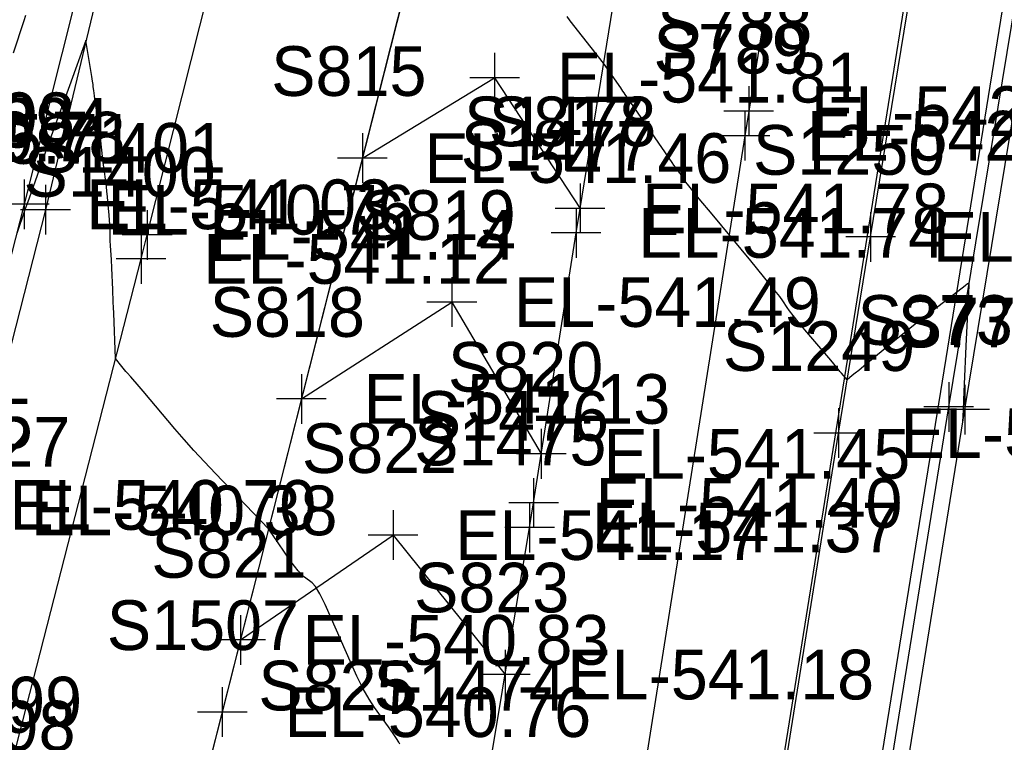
# Model space of a CAD drawing. Extents: x 1724534 to 1727318, y 657156 to 660047.
# Drawn here: x 1725578 to 1725657.2, y 659496.3 to 659554.5 of the extents above; entities that cross this region are included whole.
import ezdxf

# ---------------------------------------------------------------- set-up
doc = ezdxf.new("R2010")
doc.units = 0
for name, color, linetype in [('SURVEY - CENTERLINE - Preliminary', 7, 'Continuous'), ('SURVEY - CONTOURS - Intermediate with optional Text', 7, 'Continuous'), ('SURVEY - DRAINAGE - Area Shapes', 7, 'Continuous'), ('SURVEY - DRAINAGE - Storm Sewer', 7, 'Continuous'), ('SURVEY - DTM - Breaklines', 7, 'Continuous'), ('SURVEY - DTM - Breaklines - Points - Elevations', 7, 'Continuous'), ('SURVEY - DTM - Breaklines - Points - Locators', 7, 'Continuous'), ('SURVEY - DTM - Breaklines - Points - Numbers', 7, 'Continuous'), ('SURVEY - NON-TRANSPORTATION - Features - Points - Elevations', 7, 'Continuous'), ('SURVEY - TRAFFIC CONTROL - Pavement Marking - Points - Elevations', 7, 'Continuous'), ('SURVEY - TRAFFIC CONTROL - Pavement Marking - Points - Locators', 7, 'Continuous'), ('SURVEY - TRAFFIC CONTROL - Pavement Marking - Points - Numbers', 7, 'Continuous'), ('SURVEY - TRAFFIC CONTROL - Pavement Marking with Text', 7, 'Continuous'), ('SURVEY - TRANSPORTATION - Features', 7, 'Continuous'), ('SURVEY - TRANSPORTATION - Features - Points - Elevations', 7, 'Continuous'), ('SURVEY - TRANSPORTATION - Features - Points - Locators', 7, 'Continuous'), ('SURVEY - TRANSPORTATION - Features - Points - Numbers', 7, 'Continuous'), ('SURVEY - TRANSPORTATION - Roads', 7, 'Continuous'), ('SURVEY - TRANSPORTATION - Roads - Points - Elevations', 7, 'Continuous'), ('SURVEY - TRANSPORTATION - Roads - Points - Locators', 7, 'Continuous'), ('SURVEY - TRANSPORTATION - Roads - Points - Numbers', 7, 'Continuous')]:
    doc.layers.add(name, color=color, linetype=linetype)

msp = doc.modelspace()

# ---------------------------------------------------------------- linework, layer by layer
at = {"layer": 'SURVEY - CENTERLINE - Preliminary'}
msp.add_line((1725628.749, 659634.745), (1725510.016, 659165.778), dxfattribs=at)
msp.add_line((1725628.749, 659634.745), (1725510.016, 659165.778), dxfattribs=at)
msp.add_line((1725628.749, 659634.745), (1725510.016, 659165.778), dxfattribs=at)
at = {"layer": 'SURVEY - CONTOURS - Intermediate with optional Text'}
for points in [[(1725578.479, 659554.8), (1725578.347, 659554.389), (1725577.489, 659551.776)], [(1725653.9, 659522.09), (1725653.958, 659523.08), (1725654.024, 659524.558), (1725654.049, 659525.135), (1725654.184, 659528.189), (1725654.412, 659533.086), (1725654.423, 659533.317), (1725654.333, 659533.251), (1725654.283, 659533.213), (1725654.275, 659533.207), (1725654.097, 659533.067), (1725652.803, 659532.07), (1725650.992, 659530.675), (1725650.323, 659530.157), (1725649.676, 659529.646), (1725649.051, 659529.144), (1725648.447, 659528.651), (1725645.938, 659526.584), (1725645.53, 659526.251), (1725645.256, 659526.033), (1725645.011, 659525.829), (1725644.607, 659525.485), (1725644.136, 659526.017), (1725644.035, 659526.137), (1725644.01, 659526.171), (1725643.966, 659526.236), (1725643.878, 659526.344), (1725643.276, 659527.064), (1725641.199, 659529.528), (1725640.671, 659530.162), (1725640.257, 659530.671), (1725639.958, 659531.056), (1725639.773, 659531.317), (1725639.433, 659531.849), (1725639.175, 659532.199), (1725638.658, 659532.852), (1725637.881, 659533.806), (1725636.844, 659535.063), (1725633.732, 659538.816), (1725632.706, 659540.057), (1725631.963, 659540.965), (1725631.502, 659541.54), (1725631.324, 659541.782), (1725631.225, 659541.982), (1725631.185, 659542.057), (1725631.138, 659542.133), (1725631.085, 659542.211), (1725631.026, 659542.288), (1725630.859, 659542.497), (1725630.779, 659542.602), (1725630.664, 659542.762), (1725630.513, 659542.976), (1725627.182, 659547.818), (1725626.748, 659548.452), (1725626.665, 659548.576), (1725626.563, 659548.735), (1725626.395, 659548.983), (1725625.008, 659550.977), (1725622.31, 659554.396), (1725622.066, 659554.733)], [(1725608.605, 659496.159), (1725608.527, 659496.337), (1725608.351, 659496.63), (1725608.076, 659497.039), (1725607.702, 659497.564), (1725606.575, 659499.117), (1725606.135, 659499.787), (1725605.661, 659500.632), (1725605.152, 659501.651), (1725604.609, 659502.846), (1725603.116, 659506.264), (1725602.597, 659507.406), (1725602.162, 659508.27), (1725601.809, 659508.855), (1725601.54, 659509.161), (1725600.932, 659509.605), (1725600.69, 659509.814), (1725600.42, 659510.106), (1725600.12, 659510.482), (1725599.792, 659510.942), (1725598.354, 659513.049), (1725598.046, 659513.5), (1725593.771, 659517.948), (1725592.88, 659518.888), (1725592.039, 659519.802), (1725591.248, 659520.69), (1725590.506, 659521.552), (1725587.956, 659524.572), (1725587.469, 659525.145), (1725587.135, 659525.536), (1725586.954, 659525.743), (1725586.675, 659526.051), (1725586.57, 659526.169), (1725586.463, 659526.293), (1725586.355, 659526.423), (1725586.246, 659526.559), (1725585.733, 659527.205), (1725585.592, 659530.859), (1725585.571, 659531.312), (1725585.546, 659531.752), (1725585.501, 659532.764), (1725585.429, 659534.477), (1725585.395, 659535.179), (1725585.329, 659536.264), (1725585.309, 659536.701), (1725585.286, 659537.477), (1725585.276, 659537.714), (1725585.26, 659538.001), (1725585.237, 659538.34), (1725585.207, 659538.73), (1725585.117, 659539.838), (1725585.081, 659540.249), (1725585.04, 659540.65), (1725584.994, 659541.042), (1725584.944, 659541.425), (1725584.803, 659542.432), (1725584.754, 659542.797), (1725584.711, 659543.136), (1725584.676, 659543.449), (1725584.648, 659543.735), (1725584.581, 659544.465), (1725584.55, 659544.77), (1725584.504, 659545.137), (1725584.445, 659545.568), (1725584.373, 659546.061), (1725584.09, 659547.934), (1725584.035, 659548.309), (1725583.998, 659548.583), (1725583.977, 659548.758), (1725583.943, 659549.091), (1725583.921, 659549.265), (1725583.882, 659549.538), (1725583.824, 659549.91), (1725583.351, 659552.807), (1725582.024, 659549.156), (1725580.991, 659546.29), (1725580.237, 659544.206), (1725578.776, 659540.122), (1725578.435, 659539.173), (1725577.779, 659537.276)]]:
    msp.add_lwpolyline(points, dxfattribs=at)
at = {"layer": 'SURVEY - DRAINAGE - Area Shapes'}
msp.add_lwpolyline([(1725457.865, 659006.777), (1725413.857, 659016.262), (1725297.605, 659050.843), (1725314.042, 659296.608), (1725386.76, 659493.901), (1725483.401, 659755.229), (1725623.949, 659732.704), (1725676.22, 659724.326), (1725634.82, 659466.017), (1725543.324, 659353.721), (1725499.683, 659185.923), (1725479.088, 659106.738)], close=True, dxfattribs=at)
at = {"layer": 'SURVEY - DRAINAGE - Storm Sewer'}
msp.add_line((1725684.983, 659727.993), (1725645.113, 659481.278), dxfattribs=at)
at = {"layer": 'SURVEY - DTM - Breaklines'}
for points in [[(1725623.603, 659326.195), (1725625.596, 659340.96), (1725631.474, 659380.353), (1725637.663, 659419.872), (1725643.838, 659459.39), (1725646.925, 659478.842), (1725647.706, 659483.647), (1725654.062, 659523.097), (1725660.549, 659562.561), (1725667.001, 659602.053), (1725673.284, 659641.547), (1725679.659, 659681.01), (1725686.766, 659724.695), (1725687.764, 659730.895), (1725694.149, 659770.379), (1725697.503, 659791.065)], [(1725602.477, 659636.589), (1725597.046, 659612.281), (1725591.056, 659587.95), (1725584.432, 659563.857), (1725578.377, 659539.615), (1725572.193, 659515.421), (1725566.455, 659491.037), (1725562.449, 659475.306), (1725561.076, 659469.841), (1725554.596, 659445.712), (1725548.416, 659421.487), (1725542.14, 659397.279), (1725535.913, 659373.067), (1725529.984, 659349.877), (1725523.806, 659325.59), (1725517.787, 659301.313), (1725511.183, 659275.168), (1725504.884, 659250.966), (1725498.725, 659226.793)]]:
    msp.add_lwpolyline(points, dxfattribs=at)
at = {"layer": 'SURVEY - DTM - Breaklines - Points - Locators'}
for p, q in [((1725578.377, 659541.615), (1725578.377, 659537.615)), ((1725580.377, 659539.615), (1725576.377, 659539.615)), ((1725654.062, 659525.097), (1725654.062, 659521.097)), ((1725656.062, 659523.097), (1725652.062, 659523.097))]:
    msp.add_line(p, q, dxfattribs=at)
at = {"layer": 'SURVEY - TRAFFIC CONTROL - Pavement Marking - Points - Locators'}
for p, q in [((1725616.236, 659551.808), (1725616.236, 659547.808)), ((1725618.236, 659549.808), (1725614.236, 659549.808)), ((1725636.683, 659549.114), (1725636.683, 659545.114)), ((1725638.683, 659547.114), (1725634.683, 659547.114)), ((1725636.368, 659547.139), (1725636.368, 659543.139)), ((1725605.591, 659545.34), (1725605.591, 659541.34)), ((1725638.368, 659545.139), (1725634.368, 659545.139)), ((1725607.591, 659543.34), (1725603.591, 659543.34)), ((1725623.106, 659541.288), (1725623.106, 659537.288)), ((1725625.106, 659539.288), (1725621.106, 659539.288)), ((1725612.791, 659533.753), (1725612.791, 659529.753)), ((1725614.791, 659531.753), (1725610.791, 659531.753)), ((1725600.69, 659525.951), (1725600.69, 659521.951)), ((1725602.69, 659523.951), (1725598.69, 659523.951)), ((1725619.989, 659521.534), (1725619.989, 659517.534)), ((1725621.989, 659519.534), (1725617.989, 659519.534)), ((1725608.06, 659514.995), (1725608.06, 659510.995)), ((1725610.06, 659512.995), (1725606.06, 659512.995)), ((1725595.789, 659506.563), (1725595.789, 659502.563)), ((1725597.789, 659504.563), (1725593.789, 659504.563)), ((1725617.086, 659503.771), (1725617.086, 659499.771)), ((1725619.086, 659501.771), (1725615.086, 659501.771))]:
    msp.add_line(p, q, dxfattribs=at)
at = {"layer": 'SURVEY - TRAFFIC CONTROL - Pavement Marking with Text'}
for points in [[(1725677.077, 659796.306), (1725674.763, 659781.986), (1725662.242, 659705.025), (1725649.129, 659624.102), (1725636.683, 659547.114), (1725636.368, 659545.139), (1725624.177, 659468.103), (1725623.248, 659462.175), (1725617.375, 659424.632), (1725617.069, 659422.656), (1725605.507, 659345.515), (1725605.215, 659343.536), (1725602.951, 659328.104)], [(1725605.591, 659543.34), (1725616.236, 659549.808), (1725623.106, 659539.288)], [(1725600.69, 659523.951), (1725612.791, 659531.753), (1725619.989, 659519.534)], [(1725595.789, 659504.563), (1725608.06, 659512.995), (1725617.086, 659501.771)]]:
    msp.add_lwpolyline(points, dxfattribs=at)
at = {"layer": 'SURVEY - TRANSPORTATION - Features'}
for points in [[(1725622.206, 659326.386), (1725624.286, 659341.139), (1725630.167, 659380.556), (1725636.351, 659420.075), (1725642.552, 659459.59), (1725645.64, 659479.047), (1725646.421, 659483.852), (1725652.777, 659523.307), (1725659.265, 659562.771), (1725665.716, 659602.26), (1725671.999, 659641.754), (1725678.373, 659681.219), (1725685.481, 659724.905), (1725686.48, 659731.104), (1725692.864, 659770.586), (1725696.218, 659791.273)], [(1725603.581, 659636.317), (1725598.147, 659611.998), (1725592.159, 659587.674), (1725585.904, 659563.486), (1725580.094, 659539.18), (1725573.908, 659514.982), (1725567.671, 659490.732), (1725563.666, 659475.001), (1725562.294, 659469.536), (1725556.226, 659445.299), (1725550.205, 659421.034), (1725543.929, 659396.827), (1725537.702, 659372.615), (1725531.77, 659349.415), (1725525.595, 659325.139), (1725519.577, 659300.865), (1725512.973, 659274.714), (1725506.673, 659250.514), (1725500.512, 659226.334)]]:
    msp.add_lwpolyline(points, dxfattribs=at)
at = {"layer": 'SURVEY - TRANSPORTATION - Features - Points - Locators'}
for p, q in [((1725580.094, 659541.18), (1725580.094, 659537.18)), ((1725582.094, 659539.18), (1725578.094, 659539.18)), ((1725652.777, 659525.307), (1725652.777, 659521.307)), ((1725654.777, 659523.307), (1725650.777, 659523.307))]:
    msp.add_line(p, q, dxfattribs=at)
at = {"layer": 'SURVEY - TRANSPORTATION - Roads'}
for points in [[(1725614.209, 659327.48), (1725617.731, 659353.241), (1725618.016, 659355.22), (1725622.921, 659386.843), (1725624.432, 659396.727), (1725627.753, 659418.475), (1725628.057, 659420.452), (1725635.106, 659465.907), (1725635.414, 659467.883), (1725643.908, 659521.207), (1725646.487, 659536.996), (1725655.836, 659594.229), (1725667.285, 659665.297), (1725672.1, 659694.897), (1725680.449, 659746.206), (1725687.947, 659792.609)], [(1725590.712, 659328.916), (1725598.166, 659381.246), (1725598.45, 659383.225), (1725602.437, 659408.918), (1725603.053, 659412.87), (1725607.12, 659438.551), (1725610.58, 659460.277), (1725610.891, 659462.253), (1725615.777, 659493.878), (1725619.05, 659513.608), (1725619.366, 659515.583), (1725622.791, 659537.313), (1725623.106, 659539.288), (1725628.245, 659570.869), (1725628.563, 659572.843), (1725632.342, 659596.54), (1725632.661, 659598.515), (1725636.547, 659622.193)], [(1725509.717, 659226.971), (1725517.054, 659256.051), (1725522.463, 659277.37), (1725530.246, 659308.405), (1725536.116, 659331.674), (1725536.614, 659333.611), (1725542.122, 659354.908), (1725554.364, 659403.386), (1725567.129, 659453.798), (1725567.617, 659455.737), (1725576.381, 659490.656), (1725576.873, 659492.594), (1725587.785, 659535.219), (1725588.276, 659537.157), (1725594.628, 659562.367), (1725602.882, 659595.344), (1725603.37, 659597.283), (1725609.346, 659620.521)], [(1725624.67, 659618.957), (1725609.021, 659556.912), (1725594.317, 659498.747), (1725580.515, 659444.472), (1725570.134, 659403.773), (1725561.33, 659368.865), (1725557.927, 659355.285), (1725547.165, 659312.624), (1725545.206, 659304.869), (1725533.446, 659258.339), (1725527.51, 659235.091)]]:
    msp.add_lwpolyline(points, dxfattribs=at)
at = {"layer": 'SURVEY - TRANSPORTATION - Roads - Points - Locators'}
for p, q in [((1725623.106, 659541.288), (1725623.106, 659537.288)), ((1725625.106, 659539.288), (1725621.106, 659539.288)), ((1725622.791, 659539.313), (1725622.791, 659535.313)), ((1725588.276, 659539.157), (1725588.276, 659535.157)), ((1725646.487, 659538.996), (1725646.487, 659534.996)), ((1725590.276, 659537.157), (1725586.276, 659537.157)), ((1725587.785, 659537.219), (1725587.785, 659533.219)), ((1725624.791, 659537.313), (1725620.791, 659537.313)), ((1725648.487, 659536.996), (1725644.487, 659536.996)), ((1725589.785, 659535.219), (1725585.785, 659535.219)), ((1725643.908, 659523.207), (1725643.908, 659519.207)), ((1725645.908, 659521.207), (1725641.908, 659521.207)), ((1725619.366, 659517.583), (1725619.366, 659513.583)), ((1725621.366, 659515.583), (1725617.366, 659515.583)), ((1725619.05, 659515.608), (1725619.05, 659511.608)), ((1725621.05, 659513.608), (1725617.05, 659513.608)), ((1725594.317, 659500.747), (1725594.317, 659496.747)), ((1725596.317, 659498.747), (1725592.317, 659498.747))]:
    msp.add_line(p, q, dxfattribs=at)

# ---------------------------------------------------------------- texts
at = {"layer": 'SURVEY - DTM - Breaklines - Points - Elevations'}
for s, p in [('EL-570.78', (1725561.845, 659543.065)), ('EL-541.03', (1725583.377, 659537.615)), ('EL-540.70', (1725577.193, 659513.421))]:
    msp.add_text(s, height=4, dxfattribs=at).set_placement(p)
at = {"layer": 'SURVEY - DTM - Breaklines - Points - Numbers'}
for s, p in [('S98', (1725572.946, 659544.615)), ('S77', (1725648.678, 659528.097))]:
    msp.add_text(s, height=4, dxfattribs=at).set_placement(p)
at = {"layer": 'SURVEY - NON-TRANSPORTATION - Features - Points - Elevations'}
for s, p in [('EL-545.71', (1725562.595, 659542.875)), ('EL-544.27', (1725557.4, 659518.505))]:
    msp.add_text(s, height=4, dxfattribs=at).set_placement(p)
at = {"layer": 'SURVEY - TRAFFIC CONTROL - Pavement Marking - Points - Elevations'}
for s, p in [('EL-541.81', (1725621.236, 659547.808)), ('EL-542.20', (1725641.683, 659545.114)), ('EL-542.16', (1725641.368, 659543.139)), ('EL-541.46', (1725610.591, 659541.34)), ('EL-541.78', (1725628.106, 659537.288)), ('EL-541.49', (1725617.791, 659529.753)), ('EL-541.13', (1725605.69, 659521.951)), ('EL-541.45', (1725624.989, 659517.534)), ('EL-541.17', (1725613.06, 659510.995)), ('EL-540.83', (1725600.789, 659502.563)), ('EL-541.18', (1725622.086, 659499.771))]:
    msp.add_text(s, height=4, dxfattribs=at).set_placement(p)
at = {"layer": 'SURVEY - TRAFFIC CONTROL - Pavement Marking - Points - Numbers'}
for s, p in [('S788', (1725629.3, 659552.114)), ('S789', (1725629.016, 659550.139)), ('S815', (1725598.255, 659548.34)), ('S817', (1725615.77, 659544.288)), ('S819', (1725605.439, 659536.753)), ('S818', (1725593.307, 659528.951)), ('S820', (1725612.48, 659524.534)), ('S822', (1725600.724, 659517.995)), ('S821', (1725588.611, 659509.563)), ('S823', (1725609.75, 659506.771)), ('S825', (1725597.221, 659498.888))]:
    msp.add_text(s, height=4, dxfattribs=at).set_placement(p)
at = {"layer": 'SURVEY - TRANSPORTATION - Features - Points - Elevations'}
for s, p in [('EL-540.76', (1725585.094, 659537.18)), ('EL-540.38', (1725578.908, 659512.982))]:
    msp.add_text(s, height=4, dxfattribs=at).set_placement(p)
at = {"layer": 'SURVEY - TRANSPORTATION - Features - Points - Numbers'}
for s, p in [('S394', (1725572.758, 659544.18)), ('S373', (1725645.441, 659528.307)), ('S395', (1725566.572, 659519.982))]:
    msp.add_text(s, height=4, dxfattribs=at).set_placement(p)
at = {"layer": 'SURVEY - TRANSPORTATION - Roads - Points - Elevations'}
for s, p in [('EL-541.78', (1725628.106, 659537.288)), ('EL-541.74', (1725627.791, 659535.313)), ('EL-541.14', (1725593.276, 659535.157)), ('EL-542.23', (1725651.487, 659534.996)), ('EL-541.12', (1725592.785, 659533.219)), ('EL-541.92', (1725648.908, 659519.207)), ('EL-541.40', (1725624.366, 659513.583)), ('EL-541.37', (1725624.05, 659511.608)), ('EL-540.76', (1725599.317, 659496.747))]:
    msp.add_text(s, height=4, dxfattribs=at).set_placement(p)
at = {"layer": 'SURVEY - TRANSPORTATION - Roads - Points - Numbers'}
for s, p in [('S1478', (1725613.771, 659544.288)), ('S1477', (1725613.503, 659542.313)), ('S1401', (1725579.146, 659542.157)), ('S1250', (1725637.026, 659541.996)), ('S1400', (1725578.324, 659540.219)), ('S1249', (1725634.605, 659526.207)), ('S1476', (1725609.968, 659520.583)), ('S1475', (1725609.762, 659518.608)), ('S1507', (1725585.029, 659503.747)), ('S1474', (1725606.489, 659498.878)), ('S1399', (1725567.57, 659497.594)), ('S1398', (1725567.046, 659495.656))]:
    msp.add_text(s, height=4, dxfattribs=at).set_placement(p)

doc.saveas('drawing.dxf')
